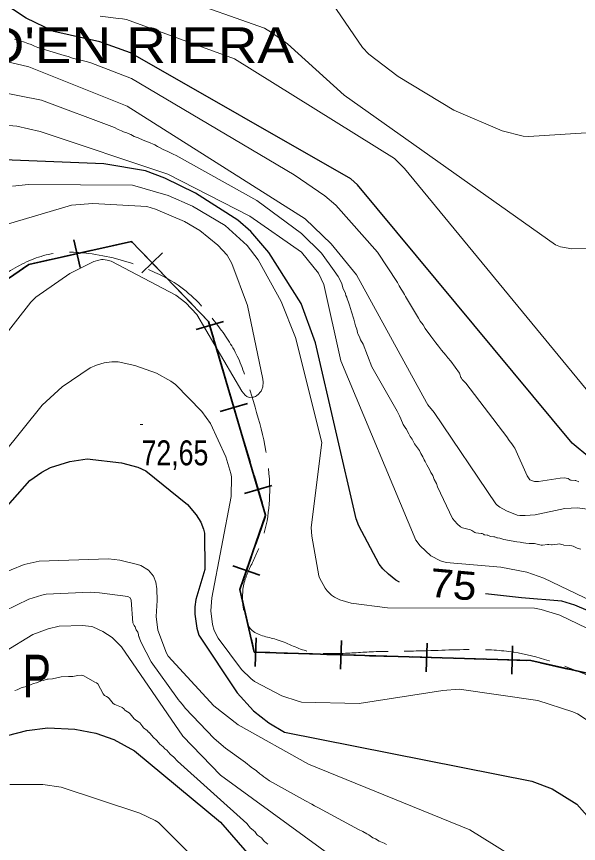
# Model space of a CAD drawing. Extents: x 483843 to 488449, y 4381269 to 4384483.
# Drawn here: x 485032.7 to 485229.6, y 4383436.9 to 4383726.9 of the extents above; entities that cross this region are included whole.
import ezdxf
from ezdxf.enums import TextEntityAlignment as Align

# ---------------------------------------------------------------- set-up
doc = ezdxf.new("R2010")
doc.units = 0
doc.header["$LTSCALE"] = 3.8
doc.linetypes.add('LONG_DASHED', pattern=[7.5, 6, -1.5])
for name, color, linetype, lineweight in [('15', 7, 'LONG_DASHED', 13), ('27', 7, 'Continuous', 25), ('34', 7, 'Continuous', 35), ('7', 7, 'Continuous', 13), ('8', 7, 'Continuous', 25), ('9', 7, 'Continuous', 13)]:
    doc.layers.add(name, color=color, linetype=linetype, lineweight=lineweight)
doc.layers.add('31', color=7, linetype='Continuous')
doc.layers.add('5', color=7, linetype='Continuous')

msp = doc.modelspace()

# ---------------------------------------------------------------- linework, layer by layer
at = {"layer": '15'}
msp.add_spline([(485400.79, 4383245.56), (485366.79, 4383254.46), (485349.06, 4383265.95), (485335.06, 4383279.34), (485325.06, 4383291.04), (485319.26, 4383301.47), (485316.79, 4383311.82), (485317.67, 4383326.99), (485317.51, 4383342.72), (485315.45, 4383356.54), (485311.11, 4383375.24), (485304.67, 4383396.11), (485302.81, 4383413.58), (485295.88, 4383427.71), (485283.48, 4383443.67), (485274.41, 4383458.47), (485261.63, 4383473.96), (485248.35, 4383487.62), (485231.39, 4383496.46), (485206.95, 4383503.97), (485193.14, 4383504.9), (485172.81, 4383504.39), (485157.78, 4383504.12), (485145.67, 4383503.51), (485134.2, 4383504.43), (485123.74, 4383508.44), (485114.92, 4383511.93), (485112.2, 4383519.17), (485112.66, 4383528.99), (485114.36, 4383533.28), (485118.17, 4383541.74), (485121.31, 4383564.66), (485114.52, 4383595.67), (485109.69, 4383608.55), (485102.62, 4383619.36), (485089.28, 4383632.72), (485077.31, 4383638.83), (485057.92, 4383643.83), (485043.91, 4383643.5), (485030.6, 4383637.83), (485020.31, 4383630.47), (485011.46, 4383621.88), (484999.37, 4383601.37), (484981.13, 4383564.54), (484972.78, 4383546.81), (484964.72, 4383533.9), (484948.73, 4383515.05), (484938.85, 4383501.38), (484922.26, 4383484.64), (484903.34, 4383464.23), (484878.47, 4383440.05), (484853, 4383412.61), (484831.2, 4383387.67), (484805.14, 4383358.11), (484790.45, 4383334.7), (484768.3, 4383297.93), (484757.66, 4383281.26), (484749.41, 4383271.28), (484740.24, 4383261.88), (484732.92, 4383256.49), (484722.63, 4383254.85), (484718.27, 4383254.66), (484706.61, 4383259.28), (484700.75, 4383263.84), (484695.83, 4383273.7), (484694.44, 4383282.5), (484695.04, 4383297.06), (484696.68, 4383304.96), (484697.51, 4383309.13), (484702.36, 4383327.31), (484705.59, 4383338.26)], degree=3, dxfattribs=at)
at = {"layer": '27'}
msp.add_spline([(484751.22, 4383489.34), (484756.51, 4383495.49), (484745.3, 4383535.28), (484742.64, 4383543.61), (484746.52, 4383557.62), (484756.05, 4383569.31), (484773.86, 4383582.26), (484787.94, 4383600.38), (484790.92, 4383606.81), (484801.14, 4383634.69), (484810.37, 4383651.59), (484815.95, 4383663.55), (484844.91, 4383701.14), (484865.32, 4383724.14), (484871.55, 4383729.12), (484932.91, 4383782.05), (484957.28, 4383800.57), (484984.73, 4383809.31), (484996.31, 4383801.48), (485006.38, 4383787.78), (485020.06, 4383771.48), (485040.43, 4383753.67), (485058.81, 4383738.92), (485075.21, 4383734.51), (485086.03, 4383740.33), (485090.23, 4383789.19), (485084.45, 4383801.97), (485066.61, 4383811.07), (485048.82, 4383815.11), (485026.93, 4383822.33), (485026.65, 4383841.93), (485041.68, 4383867.53), (485057.41, 4383891.99), (485077.46, 4383912.68), (485094.04, 4383927.94), (485104.64, 4383938.65), (485116.11, 4383941.78), (485127.04, 4383942.28), (485139.76, 4383948.55), (485137.99, 4383961.13), (485138.77, 4383978.1), (485148.32, 4383988.79), (485165.27, 4384013), (485164.63, 4384035.63), (485164.03, 4384041.23), (485165.37, 4384066.34), (485175.32, 4384086.85), (485185.76, 4384105.09), (485198.7, 4384128.93), (485200.81, 4384133.71)], degree=3, dxfattribs=at)
at = {"layer": '34'}
for p, q in [((485052.77, 4383648.63), (485054.94, 4383638.86)), ((485048.97, 4383642.66), (485058.73, 4383644.83)), ((485083.8, 4383644), (485076.6, 4383637.06)), ((485076.73, 4383644.13), (485083.67, 4383636.93)), ((485087.14, 4383633.33), (485094.08, 4383626.13)), ((485105.21, 4383620), (485095.62, 4383617.18)), ((485103.24, 4383609), (485106.06, 4383599.4)), ((485107.47, 4383594.62), (485110.29, 4383585.02)), ((485113.67, 4383591.23), (485104.08, 4383588.41)), ((485111.7, 4383580.23), (485114.52, 4383570.63)), ((485115.93, 4383565.85), (485118.75, 4383556.25)), ((485122.14, 4383562.46), (485112.54, 4383559.64)), ((485119.81, 4383551.46), (485116.54, 4383542.01)), ((485114.91, 4383537.3), (485111.64, 4383527.85)), ((485118, 4383530.94), (485108.55, 4383534.21)), ((485111.67, 4383523.03), (485113.89, 4383513.28)), ((485116.63, 4383508.98), (485116.32, 4383498.99)), ((485146.6, 4383508.06), (485146.29, 4383498.06)), ((485176.58, 4383507.13), (485176.27, 4383497.13)), ((485206.55, 4383506.2), (485206.24, 4383496.21)), ((485126.47, 4383503.68), (485136.46, 4383503.37)), ((485141.45, 4383503.21), (485151.45, 4383502.9)), ((485156.44, 4383502.75), (485166.44, 4383502.44)), ((485171.43, 4383502.29), (485181.42, 4383501.98)), ((485186.42, 4383501.82), (485196.41, 4383501.51)), ((485201.4, 4383501.36), (485211.4, 4383501.05)), ((485216.31, 4383500.25), (485226.07, 4383498.05))]:
    msp.add_line(p, q, dxfattribs=at)
for points in [[(485005, 4383618), (485037, 4383640), (485073, 4383648), (485100, 4383620), (485120, 4383552), (485111, 4383526), (485116, 4383504), (485213, 4383501), (485244, 4383494), (485278, 4383457), (485314, 4383364), (485317, 4383275), (485328, 4383258), (485461, 4383220)], [(485063.61, 4383645.91), (485073, 4383648), (485073.27, 4383647.72)], [(485034.75, 4383638.45), (485037, 4383640), (485044.1, 4383641.58)], [(485097.55, 4383622.54), (485100, 4383620), (485101.82, 4383613.8)], [(485115, 4383508.41), (485116, 4383504), (485121.47, 4383503.83)]]:
    msp.add_lwpolyline(points, dxfattribs=at)
at = {"layer": '7'}
msp.add_line((485075.99, 4383583.89), (485076.99, 4383583.89), dxfattribs=at)
at = {"layer": '8'}
for points in [[(485233.65, 4383572.17), (485227.38, 4383577.32), (485152.15, 4383667.85), (485149.84, 4383670.02), (485072.66, 4383714.21), (485061.89, 4383718.04), (485045.77, 4383721.63), (485036.1, 4383726.35), (485027.2, 4383732.25)], [(485166.87, 4383528.56), (485165.64, 4383529.24), (485163.01, 4383531.3), (485161.11, 4383533.24), (485159.82, 4383534.84), (485152.61, 4383548.34), (485151.67, 4383550.74), (485137.43, 4383612.52), (485132.49, 4383626.23), (485121.09, 4383644.19), (485114.75, 4383651.59), (485110.3, 4383655.46), (485095.41, 4383665.01), (485084.61, 4383670.28), (485077.85, 4383672.76), (485063.33, 4383675.29), (485028.21, 4383676.64)], [(484941.71, 4383455.71), (485037.34, 4383564.2), (485041.57, 4383567.14), (485044.62, 4383568.78), (485051.36, 4383570.85), (485057.49, 4383571.77), (485069.5, 4383570.36), (485075.17, 4383568.86), (485077.97, 4383567.64), (485092.55, 4383555.78), (485095.64, 4383552.16), (485097.23, 4383549.56), (485098.22, 4383547.08), (485098.56, 4383545.75), (485098.74, 4383533.02), (485095.56, 4383522.46)], [(485249.32, 4383511.59), (485228.38, 4383520.41), (485223.76, 4383521.87), (485209.66, 4383523.03), (485197.01, 4383524.45)], [(485095.56, 4383522.46), (485095.18, 4383519.9), (485095.16, 4383517.28), (485095.92, 4383512.36), (485096.63, 4383509.92), (485110.03, 4383489.73), (485115.75, 4383483.43), (485121.17, 4383479.18), (485126.58, 4383475.93), (485213.3, 4383458.71), (485220.48, 4383456), (485229.06, 4383450.71), (485293.71, 4383377.57)], [(485018.99, 4383472.09), (485036.33, 4383476.56), (485043.7, 4383477.38), (485053.15, 4383476.99), (485060.48, 4383475.58), (485066.79, 4383473.29), (485074.04, 4383469.36), (485104.21, 4383444.35), (485110.35, 4383437.17), (485142.04, 4383400.71), (485151.6, 4383392.73), (485263.55, 4383307.27), (485270.76, 4383300.01), (485272.68, 4383296.91), (485279.59, 4383279.09), (485284.56, 4383269.99), (485307.74, 4383236.62), (485311.19, 4383233.15), (485312.03, 4383232.62), (485312.19, 4383232.54), (485312.73, 4383232.36), (485313.52, 4383231.99), (485406.85, 4383183.29)]]:
    msp.add_lwpolyline(points, dxfattribs=at)
at = {"layer": '9'}
for points in [[(485132.4, 4383747.7), (485153.91, 4383716.13), (485156.21, 4383713.69), (485166.4, 4383705.85), (485185.95, 4383694.05), (485202.91, 4383686.8), (485210.26, 4383685), (485212.15, 4383684.87)], [(485235.3, 4383645.58), (485227.34, 4383645.51), (485223.39, 4383646.17), (485221.58, 4383646.86), (485147.52, 4383699.33), (485127.6, 4383717.36), (485122.03, 4383721.37), (485119.54, 4383722.84), (485089.09, 4383733.76)], [(485212.15, 4383684.87), (485245.26, 4383686.97), (485248.34, 4383687.52), (485256.45, 4383690.06), (485263.41, 4383694.02), (485269.96, 4383699.07), (485273.93, 4383703.27), (485293.01, 4383729.63)], [(485249.79, 4383575.1), (485168.61, 4383673.66), (485165.12, 4383677.09), (485109.06, 4383712.12), (485071.21, 4383725.84), (485069.85, 4383726.11), (485068.38, 4383726.27), (485061.99, 4383727.05)], [(485039, 4383716.52), (485037.76, 4383717.07), (485036.59, 4383717.44), (485035.43, 4383717.99), (485035.09, 4383718.11), (485033.48, 4383718.5), (485032.8, 4383718.8), (485031.92, 4383719.05)], [(485229.73, 4383563.71), (485228.75, 4383564.19), (485228.43, 4383564.25), (485227.03, 4383564.27), (485226.84, 4383564.33), (485226.65, 4383564.4), (485225.99, 4383564.84), (485224.6, 4383565.11), (485223.18, 4383565.01), (485215.69, 4383563.81), (485214.2, 4383563.81), (485212.62, 4383564.37), (485211.61, 4383565.85), (485207.3, 4383575.54), (485206.97, 4383576), (485206.33, 4383577.01), (485205.37, 4383578.23), (485204.56, 4383579.53), (485190.2, 4383598.34), (485189.36, 4383599.12), (485188.93, 4383599.61), (485188.6, 4383600.09), (485188.46, 4383600.36), (485188.11, 4383601.47), (485187.95, 4383601.79), (485184.91, 4383606.03), (485183.89, 4383607.19), (485183.19, 4383608.2), (485181.64, 4383609.94), (485180.64, 4383611.37), (485179.67, 4383612.5), (485178.96, 4383613.47), (485177.84, 4383614.78), (485175.94, 4383617.49), (485175.25, 4383618.74), (485174.21, 4383620.04), (485173.59, 4383621.14), (485169.01, 4383628.68), (485168.64, 4383629.42), (485167.93, 4383630.55), (485167.52, 4383631.31), (485166.76, 4383632.45), (485166.16, 4383633.61), (485159.19, 4383644.3), (485144.61, 4383660.78), (485140.79, 4383664.1), (485130.05, 4383671.4), (485072.99, 4383705.17), (485058.76, 4383710.74), (485057.57, 4383711.09), (485052.34, 4383712.37), (485050.78, 4383712.93), (485049.39, 4383713.23), (485048.16, 4383713.65), (485040.16, 4383716.09), (485039, 4383716.52)], [(485200.71, 4383555.98), (485179.05, 4383588.04), (485176.86, 4383590.7), (485176.38, 4383591.5), (485151.8, 4383636.28), (485143.02, 4383647.26), (485133.89, 4383656), (485071.44, 4383695.47), (485036.96, 4383709.29), (485026.44, 4383711.72)], [(485214.22, 4383542.09), (485213.99, 4383542.12), (485212.38, 4383542.06), (485211.24, 4383542.25), (485210.36, 4383542.28), (485209.18, 4383542.53), (485208.04, 4383542.67), (485203.52, 4383543.49), (485202.09, 4383543.95), (485201.24, 4383544.08), (485201.03, 4383544.13), (485200.29, 4383544.43), (485200.02, 4383544.48), (485198.81, 4383544.59), (485198.55, 4383544.65), (485197.85, 4383544.97), (485197.64, 4383545.03), (485196.79, 4383545.12), (485196.59, 4383545.19), (485196.31, 4383545.38), (485195.9, 4383545.58), (485195.53, 4383545.65), (485193.65, 4383545.84), (485193.26, 4383545.96), (485192.27, 4383546.67), (485191.76, 4383546.86), (485188.97, 4383547.56), (485188.24, 4383547.96), (485187.08, 4383548.94), (485185.49, 4383550.82), (485180.29, 4383562.01), (485179.87, 4383563.09), (485179.12, 4383564.54), (485178.54, 4383565.98), (485177.94, 4383567.05), (485177.46, 4383568.09), (485176.44, 4383569.72), (485175.96, 4383570.83), (485175.6, 4383571.45), (485175.14, 4383572.52), (485174.4, 4383573.71), (485173.93, 4383574.67), (485172.12, 4383577.11), (485171.34, 4383578.64), (485170.71, 4383579.6), (485170.24, 4383580.59), (485169.74, 4383581.34), (485169.33, 4383582.23), (485169.17, 4383582.46), (485168.4, 4383583.44), (485168.19, 4383583.83), (485167.39, 4383585.86), (485166.88, 4383586.84), (485166.14, 4383588.57), (485157.16, 4383604.09), (485154.13, 4383611.98), (485153.28, 4383613.55), (485152.92, 4383614.56), (485152.33, 4383615.62), (485152.14, 4383616.14), (485151.91, 4383617.31), (485151.44, 4383618.45), (485150.91, 4383620.79), (485150.07, 4383623.36), (485149.77, 4383624.53), (485149.34, 4383625.7), (485149.07, 4383626.77), (485148.57, 4383627.92), (485148.4, 4383628.54), (485148.14, 4383629.13), (485147.96, 4383629.8), (485147.11, 4383631.72), (485146.65, 4383633.31), (485145.42, 4383635.79), (485143.99, 4383637.73), (485139.57, 4383643.94), (485132.61, 4383650.8), (485116.91, 4383662.36), (485088.61, 4383678.19), (485087.54, 4383678.65), (485085.76, 4383679.61), (485084.07, 4383680.25), (485082.98, 4383680.91), (485082.11, 4383681.3), (485081.11, 4383681.91), (485078.98, 4383682.9), (485077.06, 4383683.57), (485075.32, 4383684.44), (485073.97, 4383684.91), (485072.76, 4383685.52), (485071.83, 4383685.87), (485071.29, 4383686.16), (485070.18, 4383686.53), (485069.53, 4383686.85), (485068.26, 4383687.32), (485067.05, 4383687.96), (485041.42, 4383697.6), (485025.95, 4383700.61)], [(485246.02, 4383516.25), (485217.5, 4383529.9), (485211.53, 4383532.07), (485202.4, 4383533.83), (485183.26, 4383535.47), (485181.34, 4383536.01), (485177.84, 4383537.8), (485174.13, 4383541.22), (485172.6, 4383543.25), (485146.37, 4383606.14), (485140.37, 4383632.89), (485138.49, 4383636.89), (485132.51, 4383644.34), (485114.51, 4383656.86), (485085.74, 4383671.66), (485040.92, 4383686.58), (485032.8, 4383688.44), (485021.32, 4383689.45)], [(485113.53, 4383646.67), (485105.81, 4383653.64), (485094.37, 4383660.44), (485085.86, 4383664.18), (485073.28, 4383667.77), (485036.9, 4383668.04), (485031.24, 4383667.47)], [(485028.66, 4383653.88), (485051.98, 4383660.79), (485059.45, 4383661.4), (485078.37, 4383660.25), (485081.41, 4383659.34), (485091.57, 4383655.08), (485096.89, 4383651.9), (485103.23, 4383646.75), (485106.49, 4383643.2), (485108.17, 4383640.32), (485113.68, 4383625.63), (485119.07, 4383599.74), (485119.11, 4383598.72), (485118.96, 4383597.06), (485118.69, 4383596.08), (485118.37, 4383595.48), (485118.11, 4383595.13), (485117.49, 4383594.47), (485116.78, 4383593.9), (485116.41, 4383593.68), (485115.78, 4383593.46), (485115.16, 4383593.37), (485114.17, 4383593.35), (485113.38, 4383593.7), (485112.84, 4383594.17), (485111.65, 4383595.52), (485095.85, 4383622.37), (485092.05, 4383626.5), (485088.46, 4383629.23), (485065.91, 4383641.11), (485064.43, 4383641.49), (485063, 4383641.7), (485062.41, 4383641.66), (485061.49, 4383641.52), (485059.79, 4383641.05), (485051.39, 4383636.77), (485039.48, 4383628.52), (485037.68, 4383626.7), (485026.82, 4383612.91)], [(485285.99, 4383486.67), (485223.07, 4383516.99), (485216.56, 4383519), (485214.23, 4383519.39), (485162.7, 4383519.52), (485149.97, 4383521.17), (485146.03, 4383522.33), (485144.17, 4383523.23), (485143.12, 4383523.97), (485141.51, 4383525.55), (485140.83, 4383526.44), (485138.92, 4383530), (485138.61, 4383530.8), (485136.18, 4383544.72), (485136, 4383547.75), (485139.68, 4383577.48), (485130.46, 4383614.35), (485125.48, 4383627.02), (485117.4, 4383641.65), (485113.53, 4383646.67)], [(484928.45, 4383449.59), (485041.63, 4383590.67), (485048.65, 4383597.05), (485058.5, 4383603.69), (485060.72, 4383604.68), (485063.42, 4383605.43), (485066.1, 4383605.81), (485068.31, 4383605.78), (485074.2, 4383604.58), (485081.79, 4383601.84), (485086.78, 4383599.02), (485088.36, 4383597.91)], [(485088.36, 4383597.91), (485097.61, 4383588.37), (485100.62, 4383584.22), (485106.06, 4383572.47), (485107.8, 4383566.68), (485108.05, 4383565.45), (485107.97, 4383558.58), (485101.13, 4383523.09), (485100.74, 4383518.47), (485101.33, 4383513.72), (485102.01, 4383511.61), (485103.4, 4383508.87), (485111.57, 4383497.93), (485114.82, 4383494.7), (485116.1, 4383493.72), (485125.63, 4383488.69), (485131.36, 4383486.75), (485132.53, 4383486.47), (485152.81, 4383485.92), (485182.06, 4383490.59), (485187.8, 4383490.95), (485215.36, 4383486.98), (485227.63, 4383483.06), (485229.26, 4383482.35), (485243.25, 4383473.1)], [(485235.23, 4383553.8), (485229.3, 4383554.58), (485224.83, 4383554.43), (485214.46, 4383552.11), (485210.99, 4383551.87), (485209.06, 4383551.95), (485208.19, 4383552.09), (485204.37, 4383553.55), (485202.05, 4383554.88), (485201.2, 4383555.52), (485200.71, 4383555.98)], [(485230.42, 4383540.09), (485229.24, 4383540.42), (485228.93, 4383540.55), (485227.73, 4383541.15), (485227.35, 4383541.27), (485226.61, 4383541.4), (485224.49, 4383541.54), (485224.24, 4383541.6), (485223.33, 4383541.91), (485223.01, 4383541.95), (485222.34, 4383541.91), (485220.39, 4383541.57), (485220.14, 4383541.58), (485219.2, 4383541.79), (485218.83, 4383541.78), (485217.09, 4383541.5), (485216.54, 4383541.53), (485214.22, 4383542.09)], [(485026.14, 4383530.96), (485035.39, 4383534.69), (485040.67, 4383535.87), (485064.95, 4383536.67), (485068.94, 4383536.24), (485075.13, 4383534.78), (485076.25, 4383534.37), (485078.9, 4383532.72), (485078.91, 4383532.7), (485080.72, 4383530.6), (485081.45, 4383528.58), (485081.86, 4383526.22)], [(485081.86, 4383526.22), (485081.96, 4383522.06), (485081.59, 4383516.54), (485082.19, 4383511.75), (485085.29, 4383503.67), (485085.88, 4383502.53), (485101.79, 4383485.13), (485110.31, 4383478.5), (485135.05, 4383464.65), (485191.62, 4383441.71), (485223.65, 4383421.69), (485286.39, 4383360.36), (485299.05, 4383337.09), (485299.92, 4383333.73), (485299.93, 4383305.9), (485302.9, 4383296.33), (485327.9, 4383259.15), (485335.42, 4383251.3), (485340.66, 4383247.14), (485378.3, 4383230.37), (485385.86, 4383228.3), (485411.55, 4383226.12)], [(485028.34, 4383518.38), (485037, 4383522.61), (485041.53, 4383524.01), (485043.1, 4383524.34), (485058.5, 4383524.98), (485061.78, 4383524.79), (485071.72, 4383523.53), (485072.54, 4383523.08), (485072.82, 4383522.23), (485073.5, 4383514.31)], [(485073.5, 4383514.31), (485073.86, 4383513.36), (485074.19, 4383513.02), (485074.25, 4383512.92), (485074.3, 4383512.82), (485074.46, 4383512), (485074.56, 4383511.78), (485075.15, 4383510.96), (485075.27, 4383510.67), (485075.57, 4383509.31), (485075.61, 4383509.19), (485075.95, 4383508.5), (485076.35, 4383507.35), (485079.85, 4383500.57), (485089.09, 4383487.71), (485089.37, 4383487.38), (485089.92, 4383486.65), (485090.84, 4383485.64), (485091.82, 4383484.38), (485101.93, 4383473.66), (485105.9, 4383470.35), (485112.94, 4383465.25), (485114.89, 4383463.59), (485116.76, 4383462.33), (485117.98, 4383461.3), (485118.69, 4383460.81), (485119.33, 4383460.3), (485120.1, 4383459.79), (485121.32, 4383458.87), (485133.92, 4383451.82), (485134.7, 4383451.47), (485135.47, 4383451.01), (485136.22, 4383450.64), (485137.08, 4383450.13), (485138.53, 4383449.4), (485152.6, 4383441.75), (485154.02, 4383441.12), (485155.42, 4383440.21), (485156.16, 4383439.86), (485157.57, 4383438.91), (485158.45, 4383438.5), (485159.79, 4383437.64), (485161.49, 4383436.93), (485162.3, 4383436.47)], [(485018.37, 4383498.06), (485038.34, 4383510.14), (485043.74, 4383512.22), (485047.67, 4383513.14), (485055.93, 4383513.36), (485058.8, 4383512.98), (485059.45, 4383512.81), (485062.98, 4383511.22), (485066.16, 4383509.1), (485068.88, 4383506.47), (485069.43, 4383505.81), (485090.99, 4383474.57), (485104.12, 4383460.83), (485228.34, 4383370.23)], [(485032.13, 4383490.57), (485032.86, 4383490.76), (485034.31, 4383491.5), (485034.68, 4383491.62), (485036.12, 4383491.89), (485036.58, 4383492.05), (485038.64, 4383493.04), (485039.65, 4383493.27), (485041.07, 4383493.85), (485041.2, 4383493.88), (485041.98, 4383494), (485043.4, 4383494.46), (485043.75, 4383494.53), (485045.29, 4383494.64), (485048.31, 4383495.35), (485050.85, 4383495.5), (485051.7, 4383495.44), (485052.47, 4383495.47), (485054.12, 4383495.84), (485055.47, 4383495.9), (485055.88, 4383495.81), (485056.31, 4383495.68), (485060.12, 4383493.49), (485060.73, 4383493.22), (485061.14, 4383492.82), (485063.06, 4383489.36), (485063.49, 4383488.83), (485064.19, 4383488.39), (485064.85, 4383488.09), (485065.21, 4383487.77), (485066.61, 4383486), (485067.12, 4383485.62), (485069.52, 4383484.67), (485069.73, 4383484.55), (485070.27, 4383484.08), (485070.69, 4383483.62), (485070.96, 4383483.41), (485072.18, 4383482.7), (485072.55, 4383482.35), (485073.96, 4383480.65), (485074.33, 4383480.29), (485075.58, 4383479.45), (485075.89, 4383479.15), (485076.9, 4383477.74), (485077.2, 4383477.43), (485078.48, 4383476.52), (485078.99, 4383475.92), (485079.05, 4383475.86), (485079.57, 4383475.42), (485080.61, 4383474.14), (485081.89, 4383472.98), (485082.96, 4383471.73), (485084.07, 4383470.79), (485084.69, 4383470.13), (485085.32, 4383469.56), (485086.52, 4383468.23), (485087.78, 4383467.13), (485089.08, 4383465.78), (485113.37, 4383443.89), (485114.72, 4383442.27), (485114.87, 4383442.12), (485115.91, 4383441.33), (485116.15, 4383441.08), (485116.95, 4383440.07), (485117.2, 4383439.83), (485118.25, 4383439.08), (485118.5, 4383438.84), (485119.31, 4383437.83), (485119.57, 4383437.58), (485120.74, 4383436.67)], [(485279.36, 4383268.1), (485266.91, 4383288.59), (485264.97, 4383290.52), (485230.14, 4383309.36), (485196.16, 4383340.78), (485145.66, 4383380.84), (485082.4, 4383444.24), (485081.24, 4383444.97), (485075.94, 4383447.53), (485048.38, 4383456.65), (485041.87, 4383457.53), (485030.37, 4383457.57)]]:
    msp.add_lwpolyline(points, dxfattribs=at)

# ---------------------------------------------------------------- texts
at = {"layer": '31', "width": 0.75}
msp.add_text('P', height=15, dxfattribs=at).set_placement((485039.76, 4383488.08), align=Align.CENTER)
at = {"layer": '5', "width": 1.15}
msp.add_text("PLANTER D'EN RIERA", height=12.5, dxfattribs=at).set_placement((484927.56, 4383710.67))
at = {"layer": '7', "width": 0.8}
msp.add_text('72,65', height=8.75, dxfattribs=at).set_placement((485076.49, 4383569.52))
at = {"layer": '8', "width": 1.1}
msp.add_text('75', height=10, rotation=354.821, dxfattribs=at).set_placement((485185.33, 4383522.75), align=Align.CENTER)

doc.saveas('drawing.dxf')
